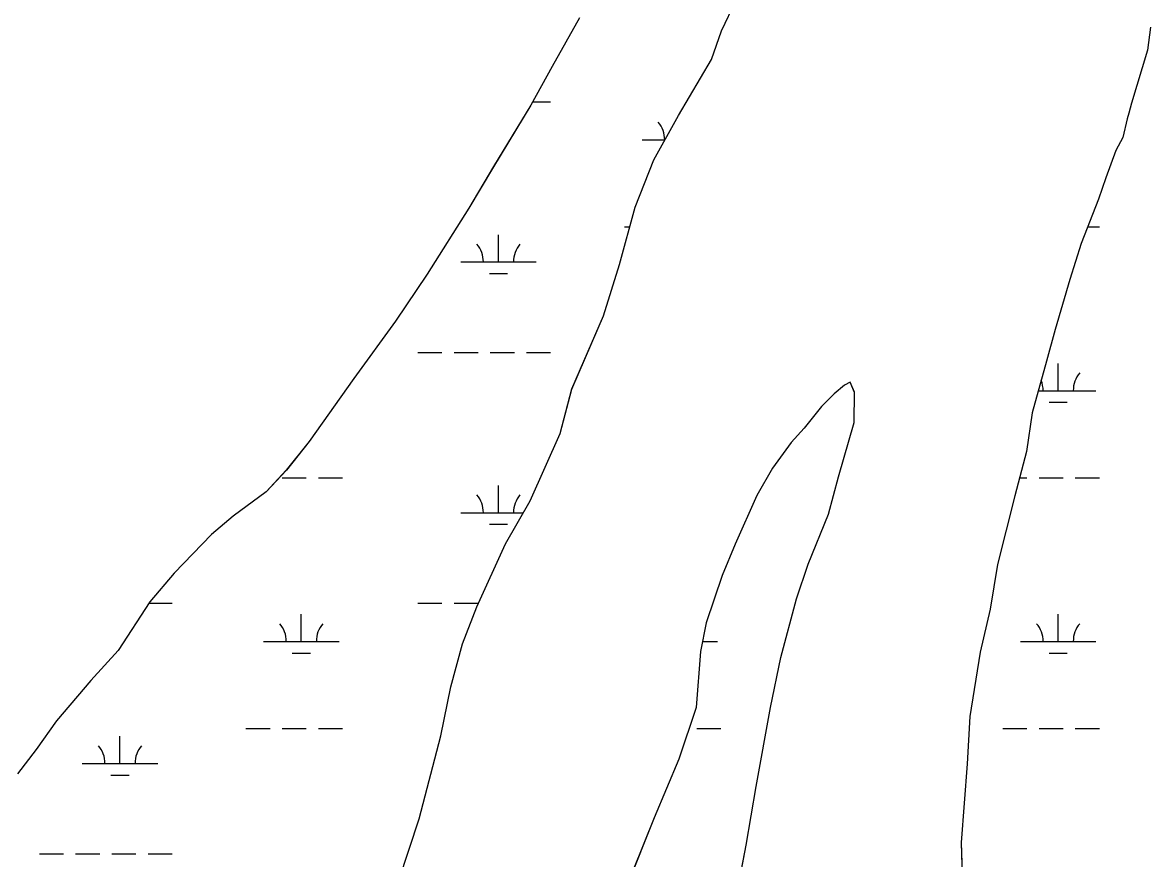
# Model space of a CAD drawing. Extents: x 3161564 to 3199464, y 849354 to 874788.
# Drawn here: x 3194091 to 3195583, y 859375 to 860484 of the extents above; entities that cross this region are included whole.
import ezdxf

# ---------------------------------------------------------------- set-up
doc = ezdxf.new("R2010")
doc.units = 0
for name, color, linetype in [('V-SITE-VEGE', 7, 'Continuous'), ('V-TOPO-SHOR', 7, 'Continuous'), ('V-WETL-SWMP', 7, 'Continuous')]:
    doc.layers.add(name, color=color, linetype=linetype)

msp = doc.modelspace()

# ---------------------------------------------------------------- linework, layer by layer
at = {"layer": 'V-SITE-VEGE'}
for points in [[(3194590.373000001, 859345.523999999), (3194617.138000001, 859427.263999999), (3194645.853000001, 859537.5299999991), (3194659.276000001, 859602.1749999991), (3194674.587000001, 859659.209999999), (3194693.688000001, 859708.6279999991), (3194731.869000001, 859792.2499999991), (3194764.299000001, 859849.2559999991), (3194804.391000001, 859938.5819999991), (3194819.706000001, 859997.5169999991), (3194861.710000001, 860094.4489999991), (3194882.747000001, 860162.8849999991), (3194903.797000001, 860238.9289999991), (3194928.629000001, 860301.6529999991), (3194961.061000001, 860360.559999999), (3195004.929000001, 860434.662999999), (3195018.309000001, 860472.6799999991), (3195037.396000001, 860512.586999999)], [(3194830.042000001, 860490.113999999), (3194793.797000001, 860425.5079999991), (3194765.180000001, 860374.2019999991), (3194715.592000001, 860292.5009999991), (3194683.168000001, 860237.3969999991), (3194627.861000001, 860149.998999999), (3194585.912000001, 860087.302999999), (3194530.627000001, 860011.3169999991), (3194471.525000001, 859927.7289999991), (3194441.031000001, 859889.7409999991), (3194414.353000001, 859861.2549999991), (3194370.555000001, 859828.9949999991), (3194341.983000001, 859804.3209999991), (3194292.446000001, 859753.0469999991), (3194260.049000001, 859715.060999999), (3194218.096000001, 859650.464999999), (3194181.891000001, 859610.5839999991), (3194136.155000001, 859557.403999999), (3194109.464000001, 859519.410999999), (3194084.683000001, 859487.116999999)], [(3195583.153000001, 860447.0059999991), (3195562.114000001, 860376.6689999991), (3195558.288000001, 860363.361999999), (3195556.371000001, 860355.7549999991), (3195550.627000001, 860331.0419999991), (3195541.087000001, 860313.9389999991), (3195527.714000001, 860277.822999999), (3195518.156000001, 860249.309999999), (3195495.2320000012, 860190.386999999), (3195479.938000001, 860142.863999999), (3195460.806000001, 860076.3239999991), (3195449.322000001, 860034.501999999), (3195430.188000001, 859966.0619999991), (3195422.496000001, 859914.7209999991), (3195407.179000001, 859855.7849999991), (3195384.202000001, 859764.5279999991), (3195374.593000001, 859705.582999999), (3195361.185000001, 859648.545999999), (3195347.727000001, 859562.9809999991), (3195343.818000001, 859500.221999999), (3195336.033000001, 859395.623999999), (3195337.833000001, 859334.7599999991)], [(3195023.865000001, 859251.5989999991), (3195050.730000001, 859392.2999999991), (3195064.176000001, 859470.258999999), (3195083.371000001, 859574.836999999), (3195096.796000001, 859641.381999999), (3195117.850000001, 859719.3269999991), (3195133.142000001, 859764.949999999), (3195159.881000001, 859831.474999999), (3195173.279000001, 859880.903999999), (3195194.320000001, 859953.1429999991), (3195194.387000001, 859993.084999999), (3195188.704000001, 860006.4099999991), (3195181.0900000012, 860002.618999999), (3195167.757000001, 859991.2279999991), (3195150.611000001, 859974.138999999), (3195127.739000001, 859945.6469999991), (3195110.589000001, 859926.655999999), (3195085.807000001, 859892.462999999), (3195064.825000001, 859856.3609999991), (3195036.186000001, 859791.7399999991), (3195018.9990000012, 859749.927999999), (3194997.972000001, 859687.1959999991), (3194990.298000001, 859649.1689999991), (3194984.467000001, 859574.9979999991), (3194961.530000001, 859506.567999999), (3194929.065000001, 859428.6419999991), (3194887.046000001, 859324.1039999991)]]:
    msp.add_lwpolyline(points, dxfattribs=at)
at = {"layer": 'V-TOPO-SHOR'}
for p, q in [((3195018.301965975, 860472.6970605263), (3195037.389004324, 860512.6069569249)), ((3194830.0350676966, 860490.1307857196), (3194793.788882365, 860425.5252864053)), ((3195004.923927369, 860434.6801648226), (3195018.3019659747, 860472.6970605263)), ((3195587.001850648, 860477.4493720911), (3195583.1468167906, 860447.0244635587)), ((3195583.1468167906, 860447.0244635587), (3195562.1077437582, 860376.6866608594)), ((3194793.788882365, 860425.5252864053), (3194765.172834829, 860374.2194148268)), ((3194961.0538598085, 860360.5773473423), (3195004.923927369, 860434.6801648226)), ((3194765.172834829, 860374.2194148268), (3194715.583760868, 860292.5176146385)), ((3195558.2807298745, 860363.3786983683), (3195556.3667218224, 860355.7737201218)), ((3195562.1077437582, 860376.6866608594), (3195558.2807298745, 860363.3786983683)), ((3194928.621805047, 860301.6704952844), (3194961.053859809, 860360.5773473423)), ((3195556.3667218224, 860355.7737201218), (3195550.6186954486, 860331.0577913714)), ((3195550.618695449, 860331.0577913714), (3195541.0796796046, 860313.9568341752)), ((3195541.0796796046, 860313.9568341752), (3195527.7056432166, 860277.8409324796)), ((3194715.5837608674, 860292.5176146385), (3194683.1577105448, 860237.4147505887)), ((3194903.7897425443, 860238.9466641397), (3194928.621805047, 860301.6704952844)), ((3195527.7056432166, 860277.8409324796), (3195518.1476140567, 860249.3280112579)), ((3195518.1476140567, 860249.3280112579), (3195495.225555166, 860190.405170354)), ((3194683.1577105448, 860237.4147505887), (3194627.8536324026, 860150.0169616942)), ((3194882.740662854, 860162.9028794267), (3194903.7897425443, 860238.9466641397)), ((3195495.225555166, 860190.405170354), (3195479.929506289, 860142.8813023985)), ((3194861.7035920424, 860094.4670707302), (3194882.740662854, 860162.9028794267)), ((3194627.8536324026, 860150.0169616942), (3194585.9045773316, 860087.322110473)), ((3195479.929506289, 860142.8813023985), (3195460.7974368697, 860076.3434899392)), ((3194819.697497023, 859997.5363274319), (3194861.7035920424, 860094.4670707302)), ((3194585.9045773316, 860087.322110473), (3194530.6195125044, 860011.3352856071)), ((3195460.7974368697, 860076.3434899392), (3195449.315393, 860034.5196084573)), ((3195449.315393, 860034.5196084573), (3195430.1813213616, 859966.0808019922)), ((3194530.6195125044, 860011.3352856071), (3194471.5174404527, 859927.7474802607)), ((3195188.6974728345, 860006.4273927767), (3195181.0824717, 860002.6363958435)), ((3195194.380454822, 859993.1034414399), (3195188.697472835, 860006.4273927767)), ((3194804.3824348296, 859938.6004954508), (3194819.697497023, 859997.5363274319)), ((3195167.7494641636, 859991.2464162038), (3195150.6034516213, 859974.1574500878)), ((3195181.0824717, 860002.6363958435), (3195167.7494641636, 859991.2464162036)), ((3195194.313408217, 859953.1625673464), (3195194.380454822, 859993.1034414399)), ((3195150.6034516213, 859974.1574500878), (3195127.731428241, 859945.6665132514)), ((3195430.1813213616, 859966.0808019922), (3195422.4872647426, 859914.7399549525)), ((3195127.731428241, 859945.6665132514), (3195110.581413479, 859926.6755531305)), ((3195173.270332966, 859880.9227706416), (3195194.3134082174, 859953.1625673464)), ((3194764.2913478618, 859849.2747304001), (3194804.3824348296, 859938.6004954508)), ((3194471.5174404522, 859927.7474802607), (3194441.022409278, 859889.75956448)), ((3195110.581413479, 859926.6755531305), (3195085.798384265, 859892.4806320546)), ((3195422.4872647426, 859914.7399549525), (3195407.172202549, 859855.8041229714)), ((3194441.022409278, 859889.75956448), (3194414.3463875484, 859861.2746231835)), ((3195085.798384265, 859892.4806320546), (3195064.816351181, 859856.3787214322)), ((3195159.873281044, 859831.4939109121), (3195173.270332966, 859880.9227706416)), ((3194414.3463875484, 859861.2746231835), (3194370.5463688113, 859829.0136738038)), ((3195064.816351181, 859856.3787214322), (3195036.178288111, 859791.7598918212)), ((3195407.172202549, 859855.8041229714), (3195384.1951059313, 859764.5483839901)), ((3194731.86129532, 859792.269872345), (3194764.2913478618, 859849.2747304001)), ((3194370.5463688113, 859829.0136738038), (3194341.975352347, 859804.336718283)), ((3195133.134214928, 859764.9690895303), (3195159.873281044, 859831.4939109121)), ((3194341.975352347, 859804.336718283), (3194292.4383138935, 859753.0658221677)), ((3194693.681214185, 859708.6470915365), (3194731.86129532, 859792.269872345)), ((3195036.178288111, 859791.7598918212), (3195018.990246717, 859749.9450036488)), ((3194292.4383138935, 859753.0658221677), (3194260.040283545, 859715.0809041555)), ((3195117.84116827, 859719.3472155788), (3195133.134214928, 859764.9690895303)), ((3195384.1951059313, 859764.5483839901), (3195374.586041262, 859705.6035586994)), ((3195018.990246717, 859749.9450036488), (3194997.963182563, 859687.2151769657)), ((3194260.040283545, 859715.0809041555), (3194218.0882262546, 859650.48405893)), ((3194674.57916474, 859659.2282251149), (3194693.681214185, 859708.6470915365)), ((3195096.789086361, 859641.401436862), (3195117.84116827, 859719.3472155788)), ((3195374.586041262, 859705.6035586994), (3195361.1759804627, 859648.5667229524)), ((3194997.963182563, 859687.2151769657), (3194990.2911414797, 859649.1882879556)), ((3194218.0882262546, 859650.48405893), (3194181.8841953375, 859610.6031424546)), ((3194659.2671047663, 859602.1943871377), (3194674.57916474, 859659.2282251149)), ((3194990.2911414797, 859649.1882879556), (3194984.4599324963, 859575.020852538)), ((3195361.1759804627, 859648.5667229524), (3195347.718886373, 859562.9999771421)), ((3195083.3630144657, 859574.8556310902), (3195096.789086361, 859641.401436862)), ((3194181.8841953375, 859610.6031424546), (3194136.1470281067, 859557.424594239)), ((3194645.8450350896, 859537.5495753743), (3194659.2671047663, 859602.1943871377)), ((3194984.4599324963, 859575.020852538), (3194961.5218625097, 859506.5890416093)), ((3195064.1679006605, 859470.278938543), (3195083.3630144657, 859574.8556310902)), ((3194136.1470281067, 859557.424594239), (3194109.454995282, 859519.4306829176)), ((3195347.718886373, 859562.9999771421), (3195343.809814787, 859500.2411705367)), ((3194617.129918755, 859427.2828896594), (3194645.8450350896, 859537.5495753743)), ((3194109.454995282, 859519.4306829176), (3194084.674968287, 859487.137755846)), ((3194961.5218625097, 859506.5890416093), (3194929.0567855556, 859428.6622495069)), ((3195343.809814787, 859500.2411705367), (3195336.0256960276, 859395.6454913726)), ((3195050.722815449, 859392.3201687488), (3195064.1679006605, 859470.278938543)), ((3194590.364834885, 859345.5431162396), (3194617.129918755, 859427.2828896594)), ((3194929.0567855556, 859428.6622495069), (3194887.0376816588, 859324.123530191)), ((3195336.0256960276, 859395.6454913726), (3195337.825624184, 859334.7796854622)), ((3195023.858662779, 859251.6185811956), (3195050.722815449, 859392.3201687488))]:
    msp.add_line(p, q, dxfattribs=at)
at = {"layer": 'V-WETL-SWMP'}
for p, q in [((3195018.3024596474, 860472.6976691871), (3195037.389497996, 860512.6075655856)), ((3194830.0355613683, 860490.1313943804), (3194793.7893760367, 860425.5258950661)), ((3195004.9244210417, 860434.6807734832), (3195018.3024596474, 860472.6976691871)), ((3195583.147310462, 860447.0250722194), (3195562.1082374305, 860376.68726952)), ((3194793.7893760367, 860425.5258950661), (3194765.1733285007, 860374.2200234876)), ((3194961.05435348, 860360.577956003), (3195004.9244210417, 860434.6807734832)), ((3194767.6720463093, 860378.6999886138), (3194791.481085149, 860378.6999886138)), ((3194765.1733285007, 860374.2200234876), (3194715.5842545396, 860292.5182232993)), ((3194962.797030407, 860363.5215865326), (3194962.7970309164, 860363.9580118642)), ((3195558.2812235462, 860363.3793070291), (3195556.367215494, 860355.7743287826)), ((3195562.1082374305, 860376.68726952), (3195558.2812235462, 860363.3793070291)), ((3194928.622298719, 860301.671103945), (3194961.05435348, 860360.577956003)), ((3195556.367215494, 860355.7743287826), (3195550.6191891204, 860331.0584000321)), ((3194912.7969996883, 860327.958068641), (3194943.094983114, 860327.958068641)), ((3195550.6191891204, 860331.0584000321), (3195541.0801732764, 860313.9574428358)), ((3195541.0801732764, 860313.9574428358), (3195527.7061368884, 860277.8415411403)), ((3194715.5842545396, 860292.5182232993), (3194683.1582042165, 860237.4153592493)), ((3194903.790236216, 860238.9472728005), (3194928.622298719, 860301.671103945)), ((3195527.7061368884, 860277.8415411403), (3195518.1481077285, 860249.3286199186)), ((3195518.1481077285, 860249.3286199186), (3195495.226048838, 860190.4057790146)), ((3194683.1582042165, 860237.4153592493), (3194627.8541260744, 860150.017570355)), ((3194882.741156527, 860162.9034880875), (3194903.790236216, 860238.9472728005)), ((3194722.324851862, 860166.0963239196), (3194722.3248938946, 860202.0962671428)), ((3194889.3888699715, 860212.5262506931), (3194896.476841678, 860212.5262506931)), ((3195503.8313154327, 860212.5262506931), (3195519.296733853, 860212.5262506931)), ((3195495.226048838, 860190.4057790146), (3195479.929999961, 860142.8819110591)), ((3194672.3248626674, 860166.0963239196), (3194772.3248410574, 860166.0963239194)), ((3194861.704085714, 860094.4676793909), (3194882.741156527, 860162.9034880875)), ((3194627.854126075, 860150.017570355), (3194585.9050710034, 860087.3227191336)), ((3194710.324836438, 860150.6653482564), (3194734.324831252, 860150.6653482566)), ((3195479.929999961, 860142.8819110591), (3195460.7979305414, 860076.3440986)), ((3194819.6979906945, 859997.5369360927), (3194861.704085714, 860094.4676793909)), ((3194585.9050710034, 860087.3227191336), (3194530.6200061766, 860011.3358942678)), ((3195460.7979305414, 860076.3440986), (3195449.3158866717, 860034.5202171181)), ((3194615.4807347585, 860046.0255132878), (3194647.4807278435, 860046.0255132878)), ((3194663.4807243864, 860046.0255132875), (3194695.4807174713, 860046.0255132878)), ((3194711.480714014, 860046.0255132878), (3194743.480707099, 860046.0255132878)), ((3194759.480703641, 860046.0255132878), (3194791.4806967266, 860046.0255132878)), ((3195449.3158866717, 860034.5202171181), (3195430.1818150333, 859966.0814106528)), ((3195464.7044920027, 859995.2835933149), (3195464.704534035, 860031.2835365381)), ((3194530.6200061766, 860011.3358942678), (3194471.517934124, 859927.7480889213)), ((3195188.697966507, 860006.4280014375), (3195181.0829653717, 860002.6370045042)), ((3195194.380948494, 859993.1040501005), (3195188.697966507, 860006.4280014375)), ((3194804.382928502, 859938.6011041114), (3194819.6979906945, 859997.5369360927)), ((3195167.7499578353, 859991.2470248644), (3195150.603945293, 859974.1580587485)), ((3195181.0829653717, 860002.6370045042), (3195167.7499578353, 859991.2470248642)), ((3195194.313901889, 859953.1631760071), (3195194.380948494, 859993.1040501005)), ((3195438.3461399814, 859995.2835933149), (3195514.7044811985, 859995.2835933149)), ((3195452.7044765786, 859979.8526176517), (3195476.704471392, 859979.8526176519)), ((3195150.603945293, 859974.1580587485), (3195127.731921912, 859945.667121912)), ((3195430.1818150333, 859966.0814106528), (3195422.4877584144, 859914.7405636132)), ((3195127.731921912, 859945.667121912), (3195110.5819071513, 859926.6761617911)), ((3195173.270826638, 859880.9233793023), (3195194.313901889, 859953.1631760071)), ((3194764.2918415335, 859849.2753390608), (3194804.382928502, 859938.6011041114)), ((3194471.517934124, 859927.7480889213), (3194441.0229029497, 859889.7601731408)), ((3195110.5819071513, 859926.6761617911), (3195085.7988779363, 859892.4812407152)), ((3195422.4877584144, 859914.7405636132), (3195407.1726962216, 859855.804731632)), ((3194441.0229029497, 859889.7601731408), (3194414.346881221, 859861.2752318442)), ((3195085.798877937, 859892.4812407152), (3195064.816844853, 859856.3793300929)), ((3194435.4805796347, 859879.8517753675), (3194467.4805727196, 859879.8517753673)), ((3194483.480569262, 859879.8517753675), (3194515.4805623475, 859879.8517753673)), ((3195159.873774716, 859831.4945195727), (3195173.2708266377, 859880.9233793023)), ((3195413.4215597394, 859879.8517753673), (3195423.296366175, 859879.8517753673)), ((3195439.2963627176, 859879.8517753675), (3195471.2963558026, 859879.8517753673)), ((3195487.296352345, 859879.8517753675), (3195519.29634543, 859879.8517753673)), ((3194414.3468812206, 859861.2752318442), (3194370.546862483, 859829.0142824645)), ((3194722.3244634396, 859833.4218485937), (3194722.324505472, 859869.421791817)), ((3195064.816844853, 859856.3793300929), (3195036.1787817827, 859791.7605004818)), ((3195407.1726962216, 859855.804731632), (3195384.195599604, 859764.5489926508)), ((3194731.861788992, 859792.2704810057), (3194764.2918415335, 859849.2753390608)), ((3194370.546862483, 859829.0142824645), (3194341.9758460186, 859804.3373269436)), ((3194672.3244742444, 859833.4218485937), (3194755.2727939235, 859833.4218485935)), ((3195133.134708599, 859764.9696981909), (3195159.873774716, 859831.4945195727)), ((3194710.3244480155, 859817.9908729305), (3194734.324442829, 859817.9908729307)), ((3194341.9758460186, 859804.3373269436), (3194292.4388075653, 859753.0664308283)), ((3194693.6817078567, 859708.6477001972), (3194731.861788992, 859792.2704810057)), ((3195036.1787817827, 859791.7605004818), (3195018.990740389, 859749.9456123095)), ((3194292.4388075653, 859753.0664308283), (3194260.040777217, 859715.0815128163)), ((3195117.8416619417, 859719.3478242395), (3195133.134708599, 859764.9696981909)), ((3195384.195599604, 859764.5489926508), (3195374.586534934, 859705.6041673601)), ((3195018.990740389, 859749.9456123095), (3194997.9636762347, 859687.2157856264)), ((3194260.040777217, 859715.0815128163), (3194218.0887199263, 859650.4846675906)), ((3194258.9169300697, 859713.351037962), (3194289.572416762, 859713.351037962)), ((3194615.480346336, 859713.351037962), (3194647.480339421, 859713.351037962)), ((3194663.4803359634, 859713.3510379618), (3194695.4803290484, 859713.351037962)), ((3194674.579658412, 859659.2288337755), (3194693.6817078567, 859708.6477001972)), ((3195096.789580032, 859641.4020455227), (3195117.8416619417, 859719.3478242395)), ((3194460.8883204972, 859662.6091179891), (3194460.8883625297, 859698.6090612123)), ((3195374.586534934, 859705.6041673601), (3195361.1764741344, 859648.567331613)), ((3195464.7041035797, 859662.6091179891), (3195464.704145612, 859698.6090612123)), ((3194997.9636762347, 859687.2157856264), (3194990.291635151, 859649.1888966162)), ((3194410.888331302, 859662.6091179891), (3194510.8883096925, 859662.6091179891)), ((3194992.9992058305, 859662.6091179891), (3195012.7962012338, 859662.6091179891)), ((3195414.704114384, 859662.6091179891), (3195514.7040927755, 859662.6091179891)), ((3194218.0887199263, 859650.4846675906), (3194181.8846890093, 859610.6037511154)), ((3194448.888305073, 859647.178142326), (3194472.8882998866, 859647.1781423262)), ((3194659.2675984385, 859602.1949957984), (3194674.579658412, 859659.2288337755)), ((3194990.291635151, 859649.1888966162), (3194984.4604261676, 859575.0214611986)), ((3195361.1764741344, 859648.567331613), (3195347.719380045, 859563.0005858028)), ((3195452.7040881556, 859647.178142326), (3195476.7040829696, 859647.1781423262)), ((3195083.363508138, 859574.8562397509), (3195096.789580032, 859641.4020455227)), ((3194181.8846890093, 859610.6037511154), (3194136.1475217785, 859557.4252028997)), ((3194645.8455287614, 859537.5501840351), (3194659.2675984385, 859602.1949957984)), ((3194984.4604261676, 859575.0214611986), (3194961.5223561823, 859506.58965027)), ((3195064.1683943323, 859470.2795472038), (3195083.363508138, 859574.8562397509)), ((3194136.1475217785, 859557.4252028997), (3194109.4554889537, 859519.4312915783)), ((3195347.719380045, 859563.0005858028), (3195343.8103084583, 859500.2417791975)), ((3194387.4802015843, 859547.1773000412), (3194419.4801946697, 859547.1773000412)), ((3194435.480191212, 859547.1773000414), (3194467.480184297, 859547.1773000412)), ((3194483.4801808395, 859547.1773000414), (3194515.4801739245, 859547.1773000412)), ((3194985.3880723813, 859547.1773000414), (3195017.388065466, 859547.1773000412)), ((3195391.2959846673, 859547.1773000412), (3195423.2959777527, 859547.1773000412)), ((3195439.2959742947, 859547.1773000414), (3195471.29596738, 859547.1773000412)), ((3195487.2959639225, 859547.1773000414), (3195519.2959570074, 859547.1773000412)), ((3194220.4161834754, 859500.7473732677), (3194220.416225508, 859536.7473164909)), ((3194617.1304124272, 859427.2834983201), (3194645.8455287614, 859537.5501840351)), ((3194109.4554889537, 859519.4312915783), (3194084.675461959, 859487.1383645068)), ((3194170.41619428, 859500.7473732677), (3194270.41617267, 859500.7473732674)), ((3194961.5223561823, 859506.58965027), (3194929.0572792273, 859428.6628581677)), ((3195343.8103084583, 859500.2417791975), (3195336.0261896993, 859395.6461000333)), ((3194208.416168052, 859485.3163976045), (3194232.4161628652, 859485.3163976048)), ((3195050.72330912, 859392.3207774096), (3195064.1683943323, 859470.2795472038)), ((3194590.365328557, 859345.5437249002), (3194617.1304124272, 859427.2834983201)), ((3194929.0572792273, 859428.6628581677), (3194887.03817533, 859324.1241388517)), ((3195336.0261896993, 859395.6461000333), (3195337.826117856, 859334.780294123)), ((3194113.572066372, 859380.6765626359), (3194145.5720594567, 859380.6765626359)), ((3194161.572055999, 859380.6765626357), (3194193.572049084, 859380.6765626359)), ((3194209.5720456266, 859380.6765626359), (3194241.572038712, 859380.6765626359)), ((3194257.5720352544, 859380.6765626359), (3194289.5720283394, 859380.6765626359)), ((3195023.8591564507, 859251.6191898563), (3195050.72330912, 859392.3207774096))]:
    msp.add_line(p, q, dxfattribs=at)
for centre, radius, start, end in [((3194907.554065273, 860328.4328710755), 35.24628790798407, 359.2281809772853, 40.771839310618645), ((3194667.0819282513, 860166.5711263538), 35.24628790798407, 359.2281809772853, 40.771839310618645), ((3194777.567776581, 860166.5711263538), 35.24628790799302, 139.2281758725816, 180.77183420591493), ((3195409.461568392, 859995.7583957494), 35.24628790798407, 359.2281809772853, 21.925726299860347), ((3195519.9474167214, 859995.7583957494), 35.24628790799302, 139.2281758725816, 180.77183420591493), ((3194667.0815398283, 859833.896651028), 35.24628790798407, 359.2281809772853, 40.771839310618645), ((3194777.5673881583, 859833.896651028), 35.24628790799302, 139.2281758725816, 180.77183420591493), ((3194405.6453968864, 859663.0839204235), 35.24628790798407, 359.2281809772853, 40.771839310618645), ((3194516.131245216, 859663.0839204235), 35.24628790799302, 139.2281758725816, 180.77183420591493), ((3195409.4611799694, 859663.0839204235), 35.24628790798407, 359.2281809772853, 40.771839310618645), ((3195519.947028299, 859663.0839204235), 35.24628790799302, 139.2281758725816, 180.77183420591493), ((3194165.1732598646, 859501.2221757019), 35.24628790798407, 359.2281809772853, 40.771839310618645), ((3194275.6591081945, 859501.2221757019), 35.24628790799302, 139.2281758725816, 180.77183420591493)]:
    msp.add_arc(centre, radius, start, end, dxfattribs=at)

doc.saveas('drawing.dxf')
